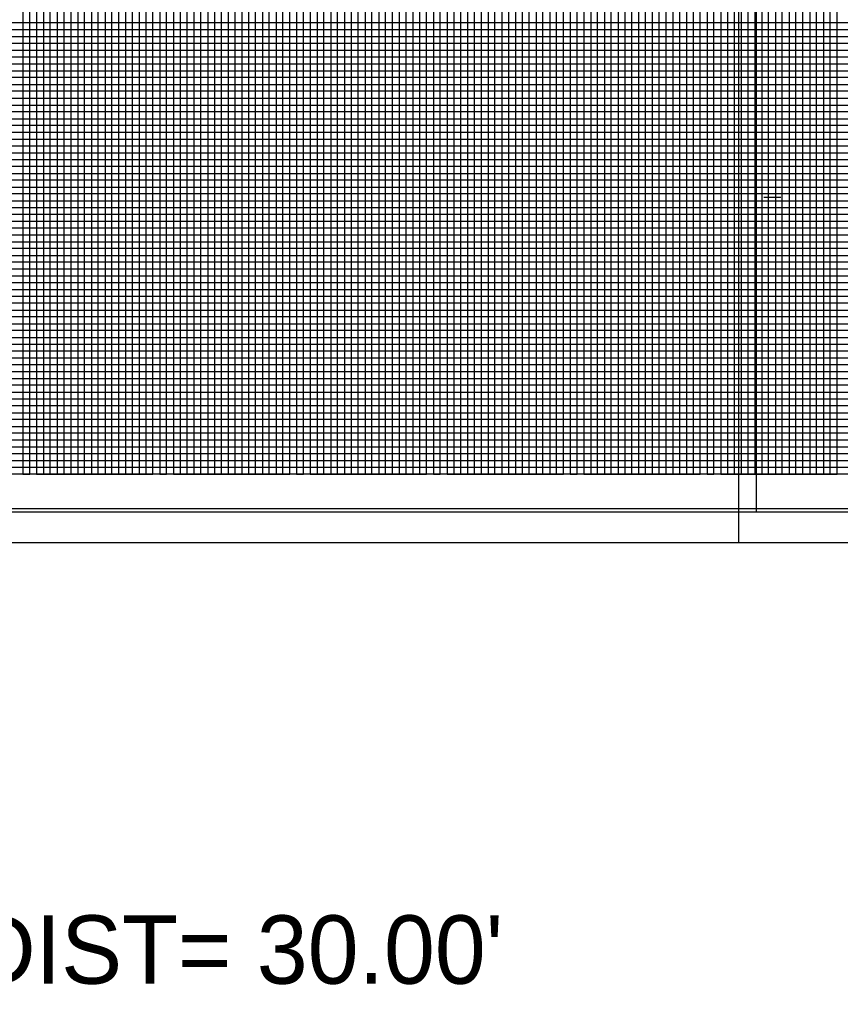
# Model space of a CAD drawing. Extents: x 2345490 to 2436403, y 465165 to 573888.
# Drawn here: x 2412953 to 2413553, y 536444 to 537158 of the extents above; entities that cross this region are included whole.
import ezdxf

# ---------------------------------------------------------------- set-up
doc = ezdxf.new("R2010")
doc.units = 0
for name, color, linetype in [('Old_Level_1', 7, 'Continuous'), ('Old_Level_18', 7, 'Continuous'), ('Old_Level_41', 7, 'Continuous'), ('Old_Level_42', 7, 'Continuous'), ('Old_Level_43', 7, 'Continuous'), ('Old_Level_50', 7, 'Continuous'), ('Old_Level_51', 7, 'Continuous'), ('Old_Level_52', 7, 'Continuous')]:
    doc.layers.add(name, color=color, linetype=linetype)

msp = doc.modelspace()

# ---------------------------------------------------------------- linework, layer by layer
at = {"layer": 'Old_Level_18'}
msp.add_lwpolyline([(2413745.325, 537850.5035), (2412245.325, 537850.5035), (2412245.325, 536800.5035), (2413745.325, 536800.5035)], close=True, dxfattribs=at)
at = {"layer": 'Old_Level_41'}
for p, q in [((2413496.825, 537028.0035), (2413509.325, 537028.0035)), ((2413745.325, 536825.5035), (2412245.325, 536825.5035))]:
    msp.add_line(p, q, dxfattribs=at)
for points in [[(2412970.325, 537850.5035), (2412970.325, 536825.5035), (2413020.325, 536825.5035), (2413020.325, 537850.5035)], [(2412995.325, 537850.5035), (2412995.325, 536825.5035), (2413045.325, 536825.5035), (2413045.325, 537850.5035)], [(2413070.325, 537850.5035), (2413070.325, 536825.5035), (2413120.325, 536825.5035), (2413120.325, 537850.5035)], [(2413095.325, 537850.5035), (2413095.325, 536825.5035), (2413145.325, 536825.5035), (2413145.325, 537850.5035)], [(2413170.325, 537850.5035), (2413170.325, 536825.5035), (2413220.325, 536825.5035), (2413220.325, 537850.5035)], [(2413195.325, 537850.5035), (2413195.325, 536825.5035), (2413245.325, 536825.5035), (2413245.325, 537850.5035)], [(2413270.325, 537850.5035), (2413270.325, 536825.5035), (2413320.325, 536825.5035), (2413320.325, 537850.5035)], [(2413295.325, 537850.5035), (2413295.325, 536825.5035), (2413345.325, 536825.5035), (2413345.325, 537850.5035)], [(2413370.325, 537850.5035), (2413370.325, 536825.5035), (2413420.325, 536825.5035), (2413420.325, 537850.5035)], [(2413395.325, 537850.5035), (2413395.325, 536825.5035), (2413445.325, 536825.5035), (2413445.325, 537850.5035)], [(2413470.325, 537850.5035), (2413470.325, 536825.5035), (2413520.325, 536825.5035), (2413520.325, 537850.5035)], [(2413495.325, 537850.5035), (2413495.325, 536825.5035), (2413545.325, 536825.5035), (2413545.325, 537850.5035)], [(2413745.325, 537150.5035), (2412245.325, 537150.5035), (2412245.325, 537100.5035), (2413745.325, 537100.5035)], [(2413745.325, 537075.5035), (2412245.325, 537075.5035), (2412245.325, 537125.5035), (2413745.325, 537125.5035)], [(2413745.325, 537050.5035), (2412245.325, 537050.5035), (2412245.325, 537000.5035), (2413745.325, 537000.5035)], [(2413745.325, 536950.5035), (2412245.325, 536950.5035), (2412245.325, 536900.5035), (2413745.325, 536900.5035)], [(2413745.325, 536875.5035), (2412245.325, 536875.5035), (2412245.325, 536925.5035), (2413745.325, 536925.5035)], [(2413745.325, 536850.5035), (2412245.325, 536850.5035)]]:
    msp.add_lwpolyline(points, dxfattribs=at)
at = {"layer": 'Old_Level_42'}
msp.add_lwpolyline([(2413745.325, 536975.5035), (2412245.325, 536975.5035), (2412245.325, 537025.5035), (2413745.325, 537025.5035)], dxfattribs=at)
at = {"layer": 'Old_Level_43'}
for points in [[(2412955.325, 537850.5035), (2412955.325, 536825.5035), (2412960.325, 536825.5035), (2412960.325, 537850.5035)], [(2412965.325, 537850.5035), (2412965.325, 536825.5035), (2412975.325, 536825.5035), (2412975.325, 537850.5035)], [(2412980.325, 537850.5035), (2412980.325, 536825.5035), (2412985.325, 536825.5035), (2412985.325, 537850.5035)], [(2412990.325, 537850.5035), (2412990.325, 536825.5035), (2413000.325, 536825.5035), (2413000.325, 537850.5035)], [(2413005.325, 537850.5035), (2413005.325, 536825.5035)], [(2413005.325, 536825.5035), (2413010.325, 536825.5035), (2413010.325, 537849.9035)], [(2413015.325, 537849.9035), (2413015.325, 536825.5035), (2413025.325, 536825.5035), (2413025.325, 537850.5035)], [(2413030.325, 537850.5035), (2413030.325, 536825.5035), (2413035.325, 536825.5035), (2413035.325, 537850.5035)], [(2413040.325, 537850.5035), (2413040.325, 536825.5035), (2413050.325, 536825.5035), (2413050.325, 537850.5035)], [(2413055.325, 537850.5035), (2413055.325, 536825.5035), (2413060.325, 536825.5035), (2413060.325, 537850.5035)], [(2413065.325, 537850.5035), (2413065.325, 536825.5035), (2413075.325, 536825.5035), (2413075.325, 537850.5035)], [(2413080.325, 537850.5035), (2413080.325, 536825.5035), (2413085.325, 536825.5035), (2413085.325, 537850.5035)], [(2413090.325, 537850.5035), (2413090.325, 536825.5035), (2413100.325, 536825.5035), (2413100.325, 537850.5035)], [(2413105.325, 537850.5035), (2413105.325, 536825.5035), (2413110.325, 536825.5035), (2413110.325, 537850.5035)], [(2413115.325, 537850.5035), (2413115.325, 536825.5035), (2413125.325, 536825.5035), (2413125.325, 537850.5035)], [(2413130.325, 537850.5035), (2413130.325, 536825.5035), (2413135.325, 536825.5035), (2413135.325, 537850.5035)], [(2413140.325, 537850.5035), (2413140.325, 536825.5035), (2413150.325, 536825.5035), (2413150.325, 537850.5035)], [(2413155.325, 537850.5035), (2413155.325, 536825.5035), (2413160.325, 536825.5035), (2413160.325, 537850.5035)], [(2413165.325, 537850.5035), (2413165.325, 536825.5035), (2413175.325, 536825.5035), (2413175.325, 537850.5035)], [(2413180.325, 537850.5035), (2413180.325, 536825.5035), (2413185.325, 536825.5035), (2413185.325, 537850.5035)], [(2413190.325, 537850.5035), (2413190.325, 536825.5035), (2413200.325, 536825.5035), (2413200.325, 537850.5035)], [(2413205.325, 537850.5035), (2413205.325, 536825.5035), (2413210.325, 536825.5035), (2413210.325, 537850.5035)], [(2413215.325, 537850.5035), (2413215.325, 536825.5035), (2413225.325, 536825.5035), (2413225.325, 537850.5035)], [(2413230.325, 537850.5035), (2413230.325, 536825.5035), (2413235.325, 536825.5035), (2413235.325, 537850.5035)], [(2413240.325, 537850.5035), (2413240.325, 536825.5035), (2413250.325, 536825.5035), (2413250.325, 537850.5035)], [(2413255.325, 537850.5035), (2413255.325, 536825.5035), (2413260.325, 536825.5035), (2413260.325, 537850.5035)], [(2413265.325, 537850.5035), (2413265.325, 536825.5035), (2413275.325, 536825.5035), (2413275.325, 537850.5035)], [(2413280.325, 537850.5035), (2413280.325, 536825.5035), (2413285.325, 536825.5035), (2413285.325, 537850.5035)], [(2413290.325, 537850.5035), (2413290.325, 536825.5035), (2413300.325, 536825.5035), (2413300.325, 537850.5035)], [(2413305.325, 537850.5035), (2413305.325, 536825.5035), (2413310.325, 536825.5035), (2413310.325, 537850.5035)], [(2413315.325, 537850.5035), (2413315.325, 536825.5035)], [(2413315.325, 536825.5035), (2413325.325, 536825.5035), (2413325.325, 537850.5035)], [(2413330.325, 537850.5035), (2413330.325, 536825.5035), (2413335.325, 536825.5035), (2413335.325, 537850.5035)], [(2413340.325, 537850.5035), (2413340.325, 536825.5035), (2413350.325, 536825.5035), (2413350.325, 537850.5035)], [(2413355.325, 537850.5035), (2413355.325, 536825.5035), (2413360.325, 536825.5035), (2413360.325, 537850.5035)], [(2413365.325, 537850.5035), (2413365.325, 536825.5035), (2413375.325, 536825.5035), (2413375.325, 537850.5035)], [(2413380.325, 537850.5035), (2413380.325, 536825.5035), (2413385.325, 536825.5035), (2413385.325, 537850.5035)], [(2413390.325, 537850.5035), (2413390.325, 536825.5035), (2413400.325, 536825.5035), (2413400.325, 537850.5035)], [(2413405.325, 537850.5035), (2413405.325, 536825.5035), (2413410.325, 536825.5035), (2413410.325, 537850.5035)], [(2413415.325, 537850.5035), (2413415.325, 536825.5035), (2413425.325, 536825.5035), (2413425.325, 537850.5035)], [(2413430.325, 537850.5035), (2413430.325, 536825.5035), (2413435.325, 536825.5035), (2413435.325, 537850.5035)], [(2413440.325, 537850.5035), (2413440.325, 536825.5035), (2413450.325, 536825.5035), (2413450.325, 537850.5035)], [(2413455.325, 537850.5035), (2413455.325, 536825.5035), (2413460.325, 536825.5035), (2413460.325, 537850.5035)], [(2413465.325, 537850.5035), (2413465.325, 536825.5035), (2413475.325, 536825.5035), (2413475.325, 537850.5035)], [(2413480.325, 537850.5035), (2413480.325, 536825.5035), (2413485.325, 536825.5035), (2413485.325, 537850.5035)], [(2413490.325, 537850.5035), (2413490.325, 536825.5035), (2413500.325, 536825.5035), (2413500.325, 537850.5035)], [(2413505.325, 537850.5035), (2413505.325, 536825.5035), (2413510.325, 536825.5035), (2413510.325, 537850.5035)], [(2413515.325, 537850.5035), (2413515.325, 536825.5035), (2413525.325, 536825.5035), (2413525.325, 537850.5035)], [(2413530.325, 537850.5035), (2413530.325, 536825.5035), (2413535.325, 536825.5035), (2413535.325, 537850.5035)], [(2413540.325, 537850.5035), (2413540.325, 536825.5035), (2413550.325, 536825.5035), (2413550.325, 537712.9535)], [(2413695.325, 537155.5035), (2412295.325, 537155.5035), (2412295.325, 537145.5035), (2413695.325, 537145.5035)], [(2413695.325, 537140.5035), (2412295.325, 537140.5035), (2412295.325, 537135.5035), (2413695.325, 537135.5035)], [(2413695.325, 537130.5035), (2412295.325, 537130.5035), (2412295.325, 537120.5035), (2413695.325, 537120.5035)], [(2413695.325, 537115.5035), (2412295.325, 537115.5035), (2412295.325, 537110.5035), (2413695.325, 537110.5035)], [(2413695.325, 537105.5035), (2412295.325, 537105.5035), (2412295.325, 537095.5035), (2413695.325, 537095.5035)], [(2413695.325, 537090.5035), (2412295.325, 537090.5035), (2412295.325, 537085.5035), (2413695.325, 537085.5035)], [(2413695.325, 537080.5035), (2412295.325, 537080.5035), (2412295.325, 537070.5035), (2413695.325, 537070.5035)], [(2413695.325, 537065.5035), (2412295.325, 537065.5035), (2412295.325, 537060.5035), (2413695.325, 537060.5035)], [(2413695.325, 537055.5035), (2412295.325, 537055.5035), (2412295.325, 537045.5035), (2413695.325, 537045.5035)], [(2413695.325, 537040.5035), (2412295.325, 537040.5035), (2412295.325, 537035.5035), (2413695.325, 537035.5035)], [(2413695.325, 537030.5035), (2412295.325, 537030.5035)], [(2412295.325, 537020.5035), (2413695.325, 537020.5035)], [(2413695.325, 537015.5035), (2412295.325, 537015.5035), (2412295.325, 537010.5035), (2413695.325, 537010.5035)], [(2413695.325, 537005.5035), (2412295.325, 537005.5035)], [(2412295.325, 536995.5035), (2413695.325, 536995.5035)], [(2413695.325, 536990.5035), (2412295.325, 536990.5035), (2412295.325, 536985.5035), (2413695.325, 536985.5035)], [(2413695.325, 536980.5035), (2412295.325, 536980.5035), (2412295.325, 536970.5035), (2413695.325, 536970.5035)], [(2413695.325, 536965.5035), (2412295.325, 536965.5035), (2412295.325, 536960.5035), (2413695.325, 536960.5035)], [(2413695.325, 536955.5035), (2412295.325, 536955.5035), (2412295.325, 536945.5035), (2413695.325, 536945.5035)], [(2413695.325, 536940.5035), (2412295.325, 536940.5035), (2412295.325, 536935.5035), (2413695.325, 536935.5035)], [(2413695.325, 536930.5035), (2412295.325, 536930.5035), (2412295.325, 536920.5035), (2413695.325, 536920.5035)], [(2413695.325, 536915.5035), (2412295.325, 536915.5035), (2412295.325, 536910.5035), (2413695.325, 536910.5035)], [(2413695.325, 536905.5035), (2412295.325, 536905.5035), (2412295.325, 536895.5035), (2413695.325, 536895.5035)], [(2413695.325, 536890.5035), (2412295.325, 536890.5035), (2412295.325, 536885.5035), (2413695.325, 536885.5035)], [(2413695.325, 536880.5035), (2412295.325, 536880.5035), (2412295.325, 536870.5035), (2413695.325, 536870.5035)], [(2413695.325, 536865.5035), (2412295.325, 536865.5035), (2412295.325, 536860.5035), (2413695.325, 536860.5035)], [(2413695.325, 536855.5035), (2412295.325, 536855.5035), (2412295.325, 536845.5035), (2413695.325, 536845.5035)], [(2413695.325, 536840.5035), (2412295.325, 536840.5035), (2412295.325, 536835.5035), (2413695.325, 536835.5035)], [(2413695.325, 536830.5035), (2412295.325, 536830.5035)]]:
    msp.add_lwpolyline(points, dxfattribs=at)
at = {"layer": 'Old_Level_50'}
msp.add_line((2413478.325, 536775.5035), (2413478.325, 536775.5035), dxfattribs=at)
for points in [[(2413757.825, 537853.0535), (2412091.325, 537853.0535), (2412091.325, 536797.9535), (2413757.825, 536797.9535)], [(2415157.825, 537853.0535), (2413491.325, 537853.0535), (2413491.325, 536797.9535), (2415157.825, 536797.9535)]]:
    msp.add_lwpolyline(points, close=True, dxfattribs=at)
at = {"layer": 'Old_Level_51'}
for points in [[(2413762.325, 537875.5035), (2412078.325, 537875.5035), (2412078.325, 536775.5035), (2413762.325, 536775.5035)], [(2415162.325, 537875.5035), (2413478.325, 537875.5035), (2413478.325, 536775.5035), (2415162.325, 536775.5035)]]:
    msp.add_lwpolyline(points, close=True, dxfattribs=at)
at = {"layer": 'Old_Level_52'}
msp.add_line((2413491.325, 536797.9535), (2413491.325, 536797.9535), dxfattribs=at)

# ---------------------------------------------------------------- texts
at = {"layer": 'Old_Level_1'}
msp.add_text("Y24 STA 33+32.00 GP ELEV: 104.1316;  e=-2.0%;  DIST= 30.00'", height=49.9999995, dxfattribs=at).set_placement((2411366.33175, 536452.891))

doc.saveas('drawing.dxf')
